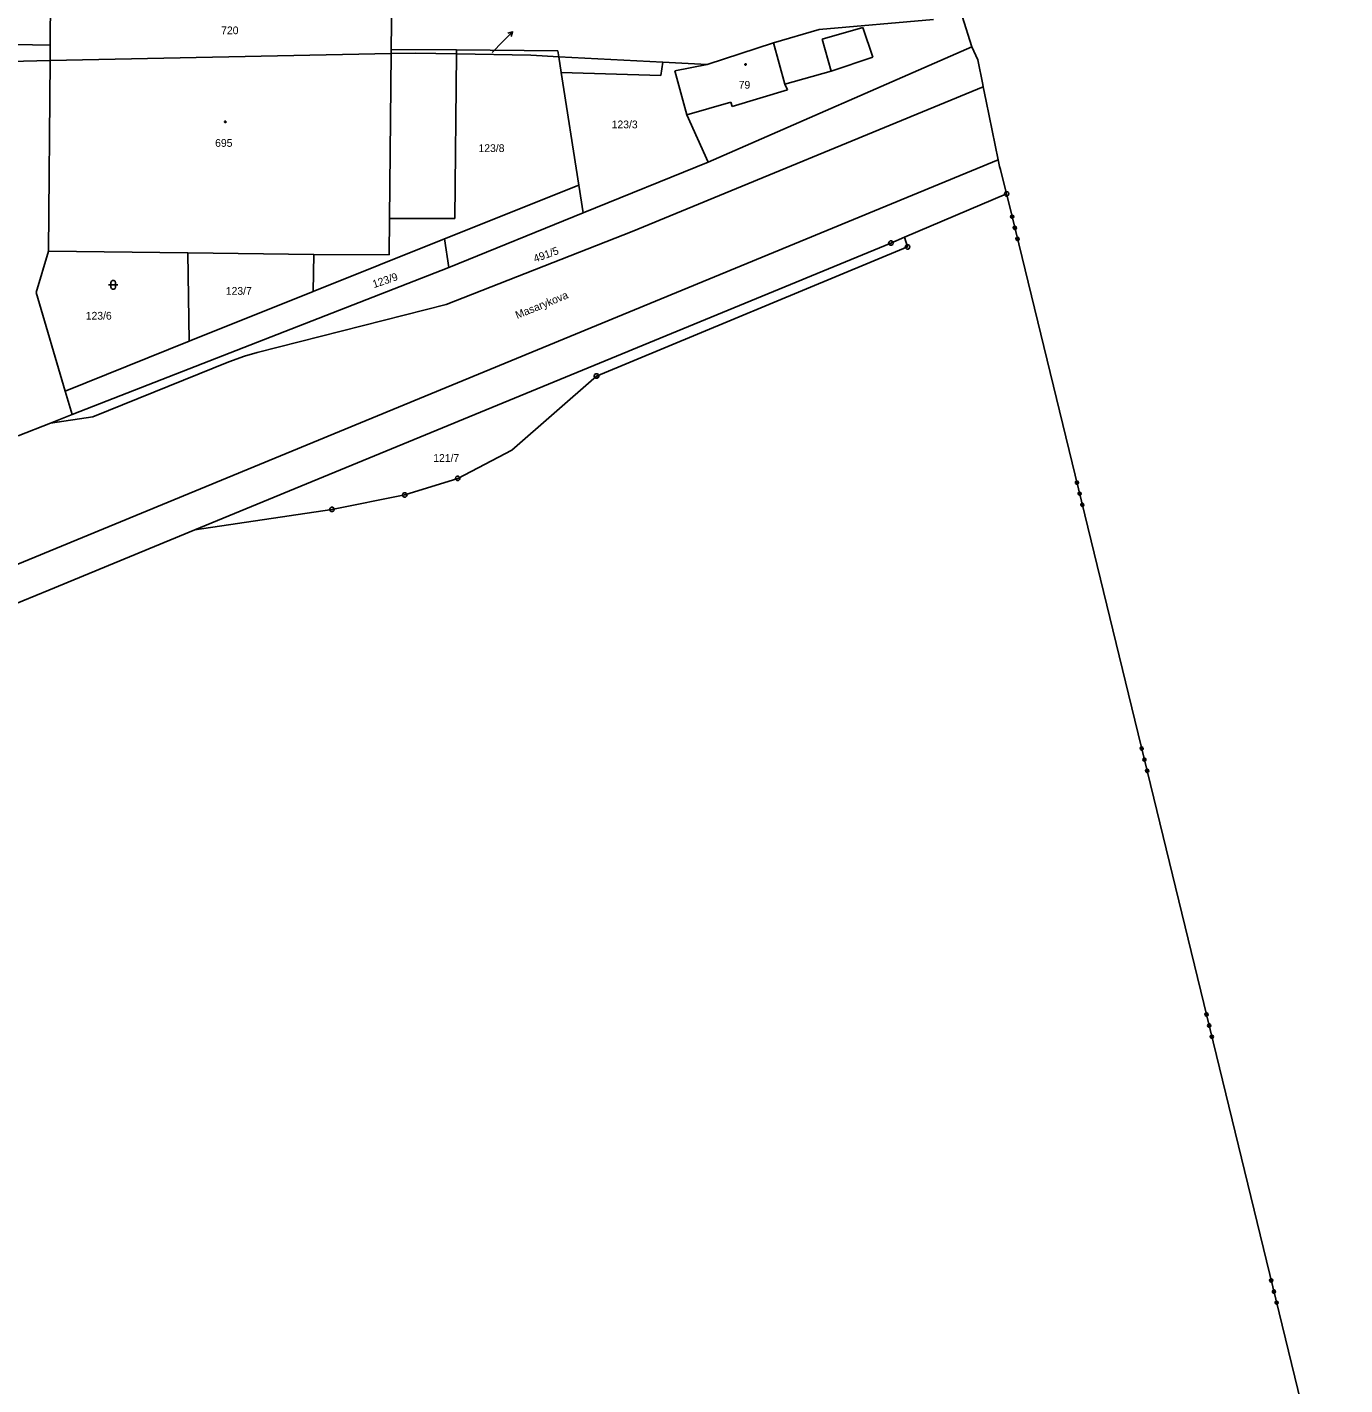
# Model space of a CAD drawing. Extents: x -757994 to -755874, y -1047691 to -1046119.
# Drawn here: x -756090.9 to -755946.6, y -1046734.2 to -1046585.4 of the extents above; entities that cross this region are included whole.
import ezdxf

# ---------------------------------------------------------------- set-up
doc = ezdxf.new("R2010")
doc.units = 0
doc.layers.add('katastrální mapa', color=7, linetype='Continuous')

msp = doc.modelspace()

# ---------------------------------------------------------------- linework, layer by layer
at = {"layer": 'katastrální mapa'}
for p, q in [((-756088.35, -1046579.42), (-756088.42, -1046587.39)), ((-756050.94, -1046579.76), (-756051.05, -1046587.87)), ((-755988.5, -1046584.23), (-755987.43, -1046587.6)), ((-756037.75, -1046585.92), (-756038.8, -1046586.99)), ((-756004.17, -1046585.68), (-756009.14, -1046587.16)), ((-756004.17, -1046585.68), (-755991.64, -1046584.59)), ((-756003.83, -1046586.74), (-755999.36, -1046585.47)), ((-755999.36, -1046585.47), (-755998.26, -1046588.71)), ((-756108.74, -1046587.02), (-756088.42, -1046587.39)), ((-756088.43, -1046589.09), (-756088.42, -1046587.39)), ((-756039.98, -1046588.19), (-756038.8, -1046586.99)), ((-756009.14, -1046587.16), (-756016.43, -1046589.51)), ((-756009.14, -1046587.16), (-756007.92, -1046591.67)), ((-756003.83, -1046586.74), (-756002.83, -1046590.24)), ((-756088.43, -1046589.09), (-756051.06, -1046588.32)), ((-756051.06, -1046588.32), (-756051.22, -1046606.38)), ((-756051.05, -1046587.87), (-756051.06, -1046588.32)), ((-756048.43, -1046588.26), (-756051.06, -1046588.32)), ((-756051.05, -1046587.87), (-756043.9, -1046587.91)), ((-756043.9, -1046588.35), (-756048.43, -1046588.26)), ((-756044.07, -1046606.4), (-756043.9, -1046588.35)), ((-756043.9, -1046587.91), (-756043.9, -1046588.35)), ((-756043.9, -1046587.91), (-756032.78, -1046588.01)), ((-756035.75, -1046588.51), (-756043.9, -1046588.35)), ((-756032.68, -1046588.67), (-756035.75, -1046588.51)), ((-756032.78, -1046588.01), (-756032.68, -1046588.67)), ((-756032.68, -1046588.67), (-756032.41, -1046590.41)), ((-756021.28, -1046589.26), (-756032.68, -1046588.67)), ((-755987.43, -1046587.6), (-756016.3, -1046600.21)), ((-755998.26, -1046588.71), (-756002.83, -1046590.24)), ((-755987.43, -1046587.6), (-755986.76, -1046589.02)), ((-756088.43, -1046589.09), (-756100.84, -1046589.35)), ((-756088.43, -1046589.09), (-756088.61, -1046609.98)), ((-756032.41, -1046590.41), (-756030.49, -1046602.73)), ((-756021.49, -1046590.73), (-756032.41, -1046590.41)), ((-756021.49, -1046590.73), (-756021.28, -1046589.26)), ((-756016.43, -1046589.51), (-756021.28, -1046589.26)), ((-756019.98, -1046590.22), (-756016.43, -1046589.51)), ((-756018.65, -1046595.03), (-756019.98, -1046590.22)), ((-756002.83, -1046590.24), (-756007.92, -1046591.67)), ((-755986.76, -1046589.02), (-755986.21, -1046591.72)), ((-756024.66, -1046607.84), (-755986.17, -1046591.97)), ((-756007.92, -1046591.67), (-756007.64, -1046592.29)), ((-755986.21, -1046591.72), (-755986.17, -1046591.97)), ((-755986.17, -1046591.97), (-755985.84, -1046593.54)), ((-756007.64, -1046592.29), (-756013.67, -1046594.11)), ((-756013.85, -1046593.66), (-756018.65, -1046595.03)), ((-756013.67, -1046594.11), (-756013.85, -1046593.66)), ((-755985.84, -1046593.54), (-755984.53, -1046599.97)), ((-756016.3, -1046600.21), (-756018.65, -1046595.03)), ((-755984.53, -1046599.97), (-756303.8, -1046731.6)), ((-756016.3, -1046600.21), (-756030.02, -1046605.78)), ((-755984.53, -1046599.97), (-755984.38, -1046600.71)), ((-755984.38, -1046600.71), (-755984.3, -1046601.02)), ((-755984.3, -1046601.02), (-755983.61, -1046603.71)), ((-756030.49, -1046602.73), (-756045.22, -1046608.64)), ((-756030.49, -1046602.73), (-756030.02, -1046605.78)), ((-755994.8, -1046608.46), (-755983.61, -1046603.71)), ((-755983.67, -1046603.71), (-755983.55, -1046603.71)), ((-755983.61, -1046603.71), (-755983.3, -1046604.98)), ((-755983.3, -1046604.98), (-755946.55, -1046755.9)), ((-756051.26, -1046610.37), (-756051.22, -1046606.38)), ((-756051.22, -1046606.38), (-756044.07, -1046606.4)), ((-756030.02, -1046605.78), (-756044.73, -1046611.76)), ((-756045.02, -1046615.84), (-756024.66, -1046607.84)), ((-756072.58, -1046640.53), (-755996.29, -1046609.09)), ((-756045.22, -1046608.64), (-756059.6, -1046614.4)), ((-756044.73, -1046611.76), (-756045.22, -1046608.64)), ((-756028.55, -1046623.66), (-755994.46, -1046609.51)), ((-755996.35, -1046609.09), (-755996.23, -1046609.09)), ((-755996.29, -1046609.09), (-755994.8, -1046608.46)), ((-755994.46, -1046609.51), (-755994.8, -1046608.46)), ((-755994.52, -1046609.51), (-755994.4, -1046609.51)), ((-756088.61, -1046609.98), (-756089.94, -1046614.5)), ((-756088.61, -1046609.98), (-756073.32, -1046610.15)), ((-756073.32, -1046610.15), (-756059.53, -1046610.33)), ((-756073.17, -1046619.85), (-756073.32, -1046610.15)), ((-756059.6, -1046614.4), (-756059.53, -1046610.33)), ((-756059.53, -1046610.33), (-756051.26, -1046610.37)), ((-756044.73, -1046611.76), (-756086.02, -1046627.89)), ((-756089.94, -1046614.5), (-756086.77, -1046625.32)), ((-756073.17, -1046619.85), (-756059.6, -1046614.4)), ((-756065.73, -1046621.08), (-756045.02, -1046615.84)), ((-756086.77, -1046625.32), (-756073.17, -1046619.85)), ((-756068.85, -1046622.11), (-756067.12, -1046621.47)), ((-756067.12, -1046621.47), (-756065.73, -1046621.08)), ((-756083.74, -1046628.15), (-756068.85, -1046622.11)), ((-756037.84, -1046631.79), (-756028.55, -1046623.66)), ((-756028.61, -1046623.66), (-756028.49, -1046623.66)), ((-756086.77, -1046625.32), (-756086.02, -1046627.89)), ((-756088.39, -1046628.82), (-756091.94, -1046630.21)), ((-756086.02, -1046627.89), (-756088.39, -1046628.82)), ((-756088.39, -1046628.82), (-756083.74, -1046628.15)), ((-756043.76, -1046634.88), (-756037.84, -1046631.79)), ((-756049.56, -1046636.7), (-756043.76, -1046634.88)), ((-756043.82, -1046634.88), (-756043.7, -1046634.88)), ((-756057.54, -1046638.28), (-756049.56, -1046636.7)), ((-756049.62, -1046636.7), (-756049.5, -1046636.7)), ((-756072.58, -1046640.53), (-756057.54, -1046638.28)), ((-756057.6, -1046638.28), (-756057.48, -1046638.28)), ((-756088.58, -1046647.12), (-756072.58, -1046640.53)), ((-756179.61, -1046684.89), (-756088.58, -1046647.12))]:
    msp.add_line(p, q, dxfattribs=at)
for points in [[(-756038.28, -1046586.1), (-756037.75, -1046585.92), (-756037.92, -1046586.45)], [(-755982.83, -1046606.22), (-755982.9, -1046606.33), (-755983.03, -1046606.37), (-755983.15, -1046606.3), (-755983.18, -1046606.17), (-755983.11, -1046606.05), (-755982.98, -1046606.02), (-755982.87, -1046606.09), (-755982.83, -1046606.22), (-755982.85, -1046606.23), (-755982.88, -1046606.11), (-755982.93, -1046606.08), (-755982.88, -1046606.28), (-755982.91, -1046606.32), (-755982.98, -1046606.05), (-755983.02, -1046606.06), (-755982.95, -1046606.32), (-755982.99, -1046606.34), (-755983.05, -1046606.08), (-755983.09, -1046606.09), (-755983.03, -1046606.34), (-755983.07, -1046606.33), (-755983.12, -1046606.12), (-755983.16, -1046606.16), (-755983.12, -1046606.3)], [(-755982.54, -1046607.44), (-755982.61, -1046607.55), (-755982.74, -1046607.59), (-755982.85, -1046607.52), (-755982.88, -1046607.38), (-755982.81, -1046607.27), (-755982.68, -1046607.24), (-755982.57, -1046607.31), (-755982.54, -1046607.44), (-755982.56, -1046607.44), (-755982.59, -1046607.32), (-755982.63, -1046607.29), (-755982.59, -1046607.49), (-755982.62, -1046607.54), (-755982.68, -1046607.26), (-755982.72, -1046607.27), (-755982.65, -1046607.55), (-755982.69, -1046607.55), (-755982.76, -1046607.28), (-755982.8, -1046607.29), (-755982.73, -1046607.56), (-755982.78, -1046607.53), (-755982.83, -1046607.34), (-755982.86, -1046607.39), (-755982.83, -1046607.51)], [(-755982.24, -1046608.66), (-755982.31, -1046608.77), (-755982.44, -1046608.81), (-755982.56, -1046608.74), (-755982.59, -1046608.6), (-755982.52, -1046608.49), (-755982.39, -1046608.46), (-755982.27, -1046608.53), (-755982.24, -1046608.66), (-755982.26, -1046608.64), (-755982.29, -1046608.53), (-755982.34, -1046608.51), (-755982.29, -1046608.69), (-755982.32, -1046608.74), (-755982.38, -1046608.49), (-755982.42, -1046608.5), (-755982.36, -1046608.75), (-755982.4, -1046608.76), (-755982.46, -1046608.51), (-755982.5, -1046608.51), (-755982.44, -1046608.76), (-755982.48, -1046608.75), (-755982.53, -1046608.55), (-755982.57, -1046608.59), (-755982.54, -1046608.71)], [(-756082.01, -1046613.66), (-756081.38, -1046613.66), (-756081.01, -1046613.66)], [(-755975.74, -1046635.37), (-755975.81, -1046635.48), (-755975.94, -1046635.51), (-755976.05, -1046635.44), (-755976.08, -1046635.31), (-755976.01, -1046635.2), (-755975.88, -1046635.17), (-755975.77, -1046635.24), (-755975.74, -1046635.37), (-755975.75, -1046635.38), (-755975.78, -1046635.26), (-755975.83, -1046635.23), (-755975.78, -1046635.43), (-755975.81, -1046635.46), (-755975.88, -1046635.2), (-755975.92, -1046635.21), (-755975.85, -1046635.47), (-755975.89, -1046635.48), (-755975.96, -1046635.23), (-755975.99, -1046635.24), (-755975.93, -1046635.49), (-755975.98, -1046635.48), (-755976.03, -1046635.27), (-755976.06, -1046635.31), (-755976.02, -1046635.45)], [(-755975.44, -1046636.59), (-755975.51, -1046636.7), (-755975.64, -1046636.73), (-755975.75, -1046636.66), (-755975.79, -1046636.53), (-755975.72, -1046636.42), (-755975.59, -1046636.39), (-755975.47, -1046636.46), (-755975.44, -1046636.59), (-755975.46, -1046636.59), (-755975.49, -1046636.47), (-755975.54, -1046636.44), (-755975.49, -1046636.64), (-755975.52, -1046636.68), (-755975.58, -1046636.41), (-755975.62, -1046636.42), (-755975.56, -1046636.69), (-755975.6, -1046636.7), (-755975.66, -1046636.43), (-755975.7, -1046636.44), (-755975.63, -1046636.71), (-755975.68, -1046636.68), (-755975.73, -1046636.49), (-755975.76, -1046636.54), (-755975.73, -1046636.65)], [(-755975.14, -1046637.81), (-755975.21, -1046637.92), (-755975.34, -1046637.95), (-755975.46, -1046637.88), (-755975.49, -1046637.75), (-755975.42, -1046637.64), (-755975.29, -1046637.61), (-755975.17, -1046637.68), (-755975.14, -1046637.81), (-755975.17, -1046637.79), (-755975.19, -1046637.68), (-755975.24, -1046637.66), (-755975.2, -1046637.84), (-755975.23, -1046637.89), (-755975.29, -1046637.64), (-755975.33, -1046637.65), (-755975.26, -1046637.9), (-755975.3, -1046637.91), (-755975.36, -1046637.66), (-755975.4, -1046637.66), (-755975.34, -1046637.91), (-755975.39, -1046637.9), (-755975.43, -1046637.7), (-755975.47, -1046637.74), (-755975.44, -1046637.85)], [(-755968.64, -1046664.52), (-755968.71, -1046664.63), (-755968.84, -1046664.66), (-755968.95, -1046664.59), (-755968.99, -1046664.46), (-755968.92, -1046664.35), (-755968.78, -1046664.32), (-755968.67, -1046664.39), (-755968.64, -1046664.52), (-755968.66, -1046664.53), (-755968.68, -1046664.41), (-755968.73, -1046664.38), (-755968.69, -1046664.57), (-755968.72, -1046664.61), (-755968.78, -1046664.35), (-755968.82, -1046664.36), (-755968.76, -1046664.62), (-755968.79, -1046664.63), (-755968.86, -1046664.37), (-755968.9, -1046664.38), (-755968.83, -1046664.64), (-755968.88, -1046664.63), (-755968.93, -1046664.42), (-755968.96, -1046664.46), (-755968.93, -1046664.6)], [(-755968.34, -1046665.74), (-755968.41, -1046665.85), (-755968.54, -1046665.88), (-755968.66, -1046665.81), (-755968.69, -1046665.68), (-755968.62, -1046665.57), (-755968.49, -1046665.53), (-755968.37, -1046665.6), (-755968.34, -1046665.74), (-755968.36, -1046665.74), (-755968.39, -1046665.62), (-755968.44, -1046665.59), (-755968.39, -1046665.78), (-755968.42, -1046665.83), (-755968.49, -1046665.56), (-755968.53, -1046665.57), (-755968.46, -1046665.84), (-755968.5, -1046665.85), (-755968.56, -1046665.58), (-755968.6, -1046665.59), (-755968.54, -1046665.86), (-755968.59, -1046665.83), (-755968.63, -1046665.64), (-755968.66, -1046665.69), (-755968.63, -1046665.8)], [(-755968.04, -1046666.96), (-755968.11, -1046667.07), (-755968.25, -1046667.1), (-755968.36, -1046667.03), (-755968.39, -1046666.9), (-755968.32, -1046666.79), (-755968.19, -1046666.75), (-755968.08, -1046666.82), (-755968.04, -1046666.96), (-755968.07, -1046666.94), (-755968.1, -1046666.82), (-755968.14, -1046666.8), (-755968.1, -1046666.99), (-755968.13, -1046667.04), (-755968.19, -1046666.78), (-755968.23, -1046666.79), (-755968.17, -1046667.05), (-755968.21, -1046667.06), (-755968.27, -1046666.8), (-755968.31, -1046666.81), (-755968.25, -1046667.06), (-755968.29, -1046667.05), (-755968.34, -1046666.85), (-755968.37, -1046666.89), (-755968.34, -1046667)], [(-755961.54, -1046693.66), (-755961.61, -1046693.78), (-755961.74, -1046693.81), (-755961.86, -1046693.74), (-755961.89, -1046693.61), (-755961.82, -1046693.5), (-755961.69, -1046693.46), (-755961.57, -1046693.53), (-755961.54, -1046693.66), (-755961.56, -1046693.67), (-755961.59, -1046693.56), (-755961.63, -1046693.53), (-755961.59, -1046693.72), (-755961.62, -1046693.76), (-755961.68, -1046693.5), (-755961.72, -1046693.51), (-755961.66, -1046693.77), (-755961.7, -1046693.78), (-755961.76, -1046693.52), (-755961.8, -1046693.53), (-755961.74, -1046693.79), (-755961.78, -1046693.77), (-755961.83, -1046693.57), (-755961.86, -1046693.61), (-755961.83, -1046693.75)], [(-755961.24, -1046694.88), (-755961.31, -1046695), (-755961.44, -1046695.03), (-755961.56, -1046694.96), (-755961.59, -1046694.83), (-755961.52, -1046694.71), (-755961.39, -1046694.68), (-755961.28, -1046694.75), (-755961.24, -1046694.88), (-755961.26, -1046694.88), (-755961.29, -1046694.77), (-755961.34, -1046694.74), (-755961.29, -1046694.93), (-755961.32, -1046694.98), (-755961.39, -1046694.71), (-755961.43, -1046694.72), (-755961.36, -1046694.99), (-755961.4, -1046695), (-755961.47, -1046694.73), (-755961.51, -1046694.74), (-755961.44, -1046695.01), (-755961.49, -1046694.98), (-755961.53, -1046694.79), (-755961.56, -1046694.83), (-755961.54, -1046694.95)], [(-755960.95, -1046696.1), (-755961.02, -1046696.22), (-755961.15, -1046696.25), (-755961.26, -1046696.18), (-755961.29, -1046696.05), (-755961.22, -1046695.93), (-755961.09, -1046695.9), (-755960.98, -1046695.97), (-755960.95, -1046696.1), (-755960.97, -1046696.09), (-755961, -1046695.97), (-755961.04, -1046695.95), (-755961, -1046696.14), (-755961.03, -1046696.19), (-755961.09, -1046695.93), (-755961.13, -1046695.94), (-755961.07, -1046696.19), (-755961.11, -1046696.2), (-755961.17, -1046695.95), (-755961.21, -1046695.96), (-755961.15, -1046696.21), (-755961.19, -1046696.2), (-755961.24, -1046696), (-755961.27, -1046696.03), (-755961.24, -1046696.15)], [(-755954.44, -1046722.81), (-755954.51, -1046722.93), (-755954.64, -1046722.96), (-755954.76, -1046722.89), (-755954.79, -1046722.76), (-755954.72, -1046722.64), (-755954.59, -1046722.61), (-755954.47, -1046722.68), (-755954.44, -1046722.81), (-755954.46, -1046722.82), (-755954.49, -1046722.71), (-755954.54, -1046722.68), (-755954.49, -1046722.87), (-755954.52, -1046722.91), (-755954.59, -1046722.65), (-755954.62, -1046722.66), (-755954.56, -1046722.91), (-755954.6, -1046722.93), (-755954.66, -1046722.67), (-755954.7, -1046722.68), (-755954.64, -1046722.94), (-755954.68, -1046722.92), (-755954.73, -1046722.71), (-755954.76, -1046722.76), (-755954.73, -1046722.89)], [(-755954.15, -1046724.03), (-755954.22, -1046724.15), (-755954.35, -1046724.18), (-755954.46, -1046724.11), (-755954.49, -1046723.98), (-755954.42, -1046723.86), (-755954.29, -1046723.83), (-755954.18, -1046723.9), (-755954.15, -1046724.03), (-755954.17, -1046724.03), (-755954.19, -1046723.92), (-755954.24, -1046723.89), (-755954.2, -1046724.08), (-755954.22, -1046724.13), (-755954.29, -1046723.86), (-755954.33, -1046723.87), (-755954.26, -1046724.14), (-755954.3, -1046724.15), (-755954.37, -1046723.88), (-755954.41, -1046723.89), (-755954.34, -1046724.16), (-755954.39, -1046724.13), (-755954.44, -1046723.93), (-755954.47, -1046723.98), (-755954.44, -1046724.1)], [(-755953.85, -1046725.25), (-755953.92, -1046725.37), (-755954.05, -1046725.4), (-755954.16, -1046725.33), (-755954.2, -1046725.2), (-755954.13, -1046725.08), (-755954, -1046725.05), (-755953.88, -1046725.12), (-755953.85, -1046725.25), (-755953.87, -1046725.24), (-755953.9, -1046725.12), (-755953.95, -1046725.1), (-755953.9, -1046725.29), (-755953.93, -1046725.33), (-755953.99, -1046725.08), (-755954.03, -1046725.09), (-755953.97, -1046725.34), (-755954.01, -1046725.35), (-755954.07, -1046725.1), (-755954.11, -1046725.1), (-755954.05, -1046725.36), (-755954.09, -1046725.35), (-755954.14, -1046725.15), (-755954.17, -1046725.18), (-755954.15, -1046725.3)]]:
    msp.add_lwpolyline(points, dxfattribs=at)
for points in [[(-756012.22, -1046589.43), (-756012.17, -1046589.44), (-756012.15, -1046589.48), (-756012.14, -1046589.51), (-756012.15, -1046589.55), (-756012.19, -1046589.59), (-756012.22, -1046589.6), (-756012.26, -1046589.58), (-756012.29, -1046589.55), (-756012.3, -1046589.51), (-756012.29, -1046589.47), (-756012.25, -1046589.43)], [(-756069.23, -1046595.73), (-756069.18, -1046595.74), (-756069.16, -1046595.78), (-756069.15, -1046595.81), (-756069.16, -1046595.86), (-756069.2, -1046595.89), (-756069.23, -1046595.9), (-756069.27, -1046595.88), (-756069.3, -1046595.85), (-756069.32, -1046595.81), (-756069.3, -1046595.77), (-756069.26, -1046595.73)], [(-755983.53, -1046603.47), (-755983.41, -1046603.56), (-755983.36, -1046603.71), (-755983.41, -1046603.85), (-755983.53, -1046603.94), (-755983.69, -1046603.94), (-755983.82, -1046603.85), (-755983.86, -1046603.71), (-755983.82, -1046603.56), (-755983.69, -1046603.47)], [(-755996.22, -1046608.85), (-755996.09, -1046608.94), (-755996.04, -1046609.09), (-755996.09, -1046609.23), (-755996.22, -1046609.32), (-755996.37, -1046609.32), (-755996.5, -1046609.23), (-755996.55, -1046609.09), (-755996.5, -1046608.94), (-755996.37, -1046608.85)], [(-755994.39, -1046609.27), (-755994.26, -1046609.36), (-755994.21, -1046609.51), (-755994.26, -1046609.65), (-755994.39, -1046609.74), (-755994.54, -1046609.74), (-755994.67, -1046609.65), (-755994.72, -1046609.51), (-755994.67, -1046609.36), (-755994.54, -1046609.27)], [(-756081.76, -1046613.41), (-756081.71, -1046613.27), (-756081.59, -1046613.18), (-756081.43, -1046613.18), (-756081.3, -1046613.27), (-756081.26, -1046613.41), (-756081.26, -1046613.91), (-756081.3, -1046614.06), (-756081.43, -1046614.15), (-756081.59, -1046614.15), (-756081.71, -1046614.06), (-756081.76, -1046613.91)], [(-756028.48, -1046623.42), (-756028.35, -1046623.51), (-756028.3, -1046623.66), (-756028.35, -1046623.8), (-756028.48, -1046623.89), (-756028.63, -1046623.89), (-756028.76, -1046623.8), (-756028.81, -1046623.66), (-756028.76, -1046623.51), (-756028.63, -1046623.42)], [(-756043.69, -1046634.64), (-756043.56, -1046634.73), (-756043.51, -1046634.88), (-756043.56, -1046635.02), (-756043.69, -1046635.11), (-756043.84, -1046635.11), (-756043.97, -1046635.02), (-756044.02, -1046634.88), (-756043.97, -1046634.73), (-756043.84, -1046634.64)], [(-756049.49, -1046636.46), (-756049.36, -1046636.55), (-756049.31, -1046636.7), (-756049.36, -1046636.84), (-756049.49, -1046636.93), (-756049.64, -1046636.93), (-756049.77, -1046636.84), (-756049.82, -1046636.7), (-756049.77, -1046636.55), (-756049.64, -1046636.46)], [(-756057.47, -1046638.04), (-756057.34, -1046638.13), (-756057.29, -1046638.28), (-756057.34, -1046638.42), (-756057.47, -1046638.51), (-756057.62, -1046638.51), (-756057.75, -1046638.42), (-756057.8, -1046638.28), (-756057.75, -1046638.13), (-756057.62, -1046638.04)]]:
    msp.add_lwpolyline(points, close=True, dxfattribs=at)

# ---------------------------------------------------------------- texts
for s, height, p in [('720', 0.85, (-756069.68, -1046586.2)), ('123/10', 0.05, (-756040.09, -1046588.19)), ('79', 0.85, (-756012.97, -1046592.17)), ('123/3', 0.85, (-756026.89, -1046596.51)), ('695', 0.85, (-756070.34, -1046598.54)), ('123/8', 0.85, (-756041.48, -1046599.11)), ('123/7', 0.85, (-756069.17, -1046614.76)), ('123/6', 0.85, (-756084.52, -1046617.48)), ('121/7', 0.85, (-756046.44, -1046633.07))]:
    msp.add_text(s, height=height, dxfattribs=at).set_placement(p)
for s, rotation, p in [('491/5', 19.9962, (-756035.28, -1046611.23)), ('123/9', 18.5065, (-756052.94, -1046614.03)), ('Masarykova', 22.2308, (-756037.24, -1046617.42))]:
    msp.add_text(s, height=0.85, rotation=rotation, dxfattribs=at).set_placement(p)

doc.saveas('drawing.dxf')
